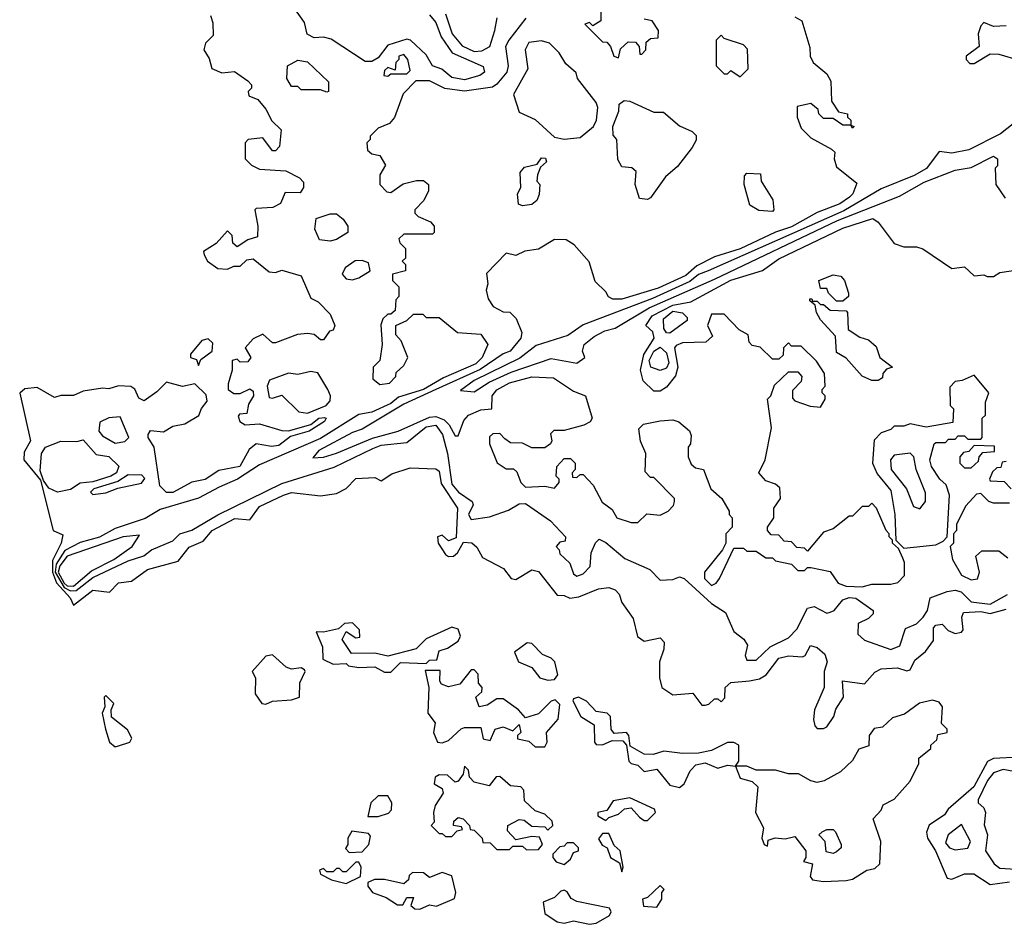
# Model space of a CAD drawing. Extents: x 2889633 to 3052318, y 540750 to 918690.
# Tile 437 of 656: x 2969727 to 2972799, y 807326 to 810149. Entities that reach past the tile are written whole.
import ezdxf

# ---------------------------------------------------------------- set-up
doc = ezdxf.new("R2010")
doc.units = 0

msp = doc.modelspace()

# ---------------------------------------------------------------- linework, layer by layer
at = {"layer": '0CON02XD'}
for points in [[(2971540, 810230), (2971540, 810145), (2971515, 810130), (2971505, 810140), (2971490, 810135), (2971545, 810080), (2971558.3, 810078.3), (2971570, 810065), (2971580, 810035), (2971595, 810030)], [(2971005, 810163.8), (2971025, 810140), (2971042, 810095), (2971075.7, 810045.7), (2971173, 810003), (2971176.7, 809985), (2971162.5, 809975), (2971115, 809960.8), (2971075, 809968), (2971044, 809994), (2971014.4, 810004.4), (2970995, 810038.8), (2970946.2, 810085), (2970935, 810087.5), (2970875, 810068.8), (2970845, 810030), (2970825, 810018.8), (2970805, 810018), (2970698.2, 810088.2), (2970675, 810094.2), (2970645, 810092.5), (2970623.3, 810103.3), (2970615, 810140), (2970585, 810182.5)], [(2970321.7, 810161.7), (2970329.4, 810139.4), (2970330.8, 810099.2), (2970306.2, 810075), (2970301.2, 810055), (2970317.7, 810027.7), (2970326.4, 809996.4), (2970357, 809983), (2970397, 809987), (2970438.3, 809958.3), (2970450, 809945), (2970450, 809935), (2970440, 809925), (2970441.7, 809911.7), (2970469.3, 809899.3), (2970495, 809870), (2970513.3, 809833.3), (2970542.5, 809805), (2970537, 809753), (2970525, 809740), (2970515, 809740), (2970485, 809780), (2970440, 809775), (2970430, 809765), (2970430, 809715), (2970450, 809695), (2970475, 809682.5), (2970557, 809677), (2970600, 809655), (2970611.7, 809641.7), (2970612.5, 809625), (2970601.7, 809608.3), (2970555, 809610), (2970540, 809575), (2970517, 809563), (2970465, 809560), (2970460, 809555), (2970470, 809505), (2970468.3, 809471.7), (2970438.3, 809461.7), (2970405, 809440), (2970391.7, 809451.7), (2970390, 809475), (2970375, 809490), (2970339.3, 809450.7), (2970300, 809425), (2970302.5, 809415), (2970312.5, 809395), (2970345, 809372.5), (2970375, 809370), (2970395, 809380), (2970415, 809380), (2970435, 809400), (2970455, 809402.5), (2970505, 809362.5), (2970525, 809360), (2970545, 809367.5), (2970605, 809350), (2970635, 809280), (2970658.3, 809268.3), (2970695, 809230), (2970710, 809195), (2970705, 809180), (2970693.6, 809176.4), (2970675, 809150), (2970665, 809150), (2970645, 809166.7), (2970625, 809170), (2970593, 809167), (2970525, 809140), (2970515, 809140), (2970485, 809167.5), (2970455, 809152.5), (2970430, 809125), (2970447.5, 809095), (2970438.3, 809081.7), (2970415, 809080), (2970405, 809090), (2970390, 809085), (2970390, 809055), (2970377, 809013), (2970377.5, 808995), (2970395, 808982.5), (2970415, 808982.5), (2970445, 808997.5), (2970455, 808990), (2970456.2, 808975), (2970440.5, 808949.5), (2970435, 808920), (2970412.5, 808917.5), (2970408.3, 808911.7), (2970413.3, 808895), (2970430, 808885), (2970475, 808887.5), (2970545, 808866.7), (2970565, 808866.2), (2970635, 808886.2), (2970660, 808905), (2970678, 808908), (2970682.5, 808905), (2970677.5, 808895), (2970630, 808865), (2970571.7, 808848.3), (2970535, 808820), (2970512.7, 808817.3), (2970464.1, 808825.9), (2970442.7, 808807.3), (2970413.3, 808755), (2970347.7, 808742.3), (2970305, 808713.8), (2970264.2, 808705.8), (2970205, 808673.8), (2970185, 808673.3), (2970164.2, 808694.2), (2970146, 808815), (2970127.5, 808845), (2970127.5, 808855), (2970135, 808867.5), (2970175, 808862.5), (2970205, 808880), (2970241.7, 808888.3), (2970286.1, 808913.9), (2970293.9, 808936.1), (2970311.7, 808958.3), (2970308.3, 808978.3), (2970273, 809013), (2970235, 809003.8), (2970185, 809017.5), (2970155, 808987.5), (2970115, 808960), (2970098.3, 808968.3), (2970086, 808996), (2970073.9, 809003.9), (2970035, 809006.2), (2970005, 808996.7), (2969985, 808998.8), (2969925, 808990), (2969895, 808976.7), (2969855, 808976.7), (2969835, 808970), (2969780.7, 809000.7), (2969743, 808997), (2969726.7, 808983.3), (2969760, 808835), (2969740.7, 808799.3), (2969740, 808775), (2969792, 808712), (2969831.2, 808555), (2969861.7, 808541.7), (2969856, 808515), (2969828.7, 808461.3), (2969828.6, 808425), (2969841.7, 808391.7), (2969884.2, 808345), (2969895, 808322.5), (2969955, 808368.8), (2970007, 808363), (2970035, 808391.2), (2970075, 808396.7), (2970125, 808433.3), (2970220.7, 808459.3), (2970255, 808503.3), (2970298.8, 808521.2), (2970326.7, 808555), (2970397.7, 808592.3), (2970445, 808588), (2970475, 808630), (2970550, 808665), (2970575, 808673.3), (2970665, 808663.3), (2970715, 808670), (2970745, 808686.2), (2970775, 808716.7), (2970835, 808720), (2970855, 808710), (2970888.3, 808731.7), (2970945, 808750), (2971025, 808747.5), (2971035, 808740), (2971041.7, 808701.7), (2971092.5, 808625), (2971088.3, 808531.7), (2971065, 808522.5), (2971045, 808540), (2971030, 808535), (2971032.5, 808515), (2971055, 808480), (2971065, 808473.8), (2971080, 808475), (2971092.5, 808485), (2971111.7, 808518.3), (2971137, 808517), (2971153, 808503), (2971170.7, 808470.7), (2971236.1, 808436.1), (2971260, 808405), (2971275, 808402.5), (2971325, 808432.5), (2971345, 808426.7), (2971403.6, 808353.6), (2971425, 808352.5), (2971443.6, 808343.6), (2971471.7, 808348.3), (2971533, 808373), (2971565, 808376.7), (2971585, 808370), (2971596.7, 808356.7), (2971605, 808330), (2971640.7, 808280.7), (2971654.2, 808224.2), (2971675, 808210), (2971725, 808220), (2971737, 808207), (2971736.7, 808185), (2971723.3, 808145), (2971722.5, 808095), (2971730, 808065), (2971765, 808042.5), (2971827, 808047), (2971855, 808010), (2971865, 808010), (2971877, 808013), (2971895, 808030), (2971905, 808030), (2971915, 808020), (2971927, 808033), (2971927.5, 808065), (2971945, 808081.2), (2972003.6, 808086.4), (2972035, 808092), (2972055.6, 808104.4), (2972095, 808156.2), (2972125, 808163.8), (2972169.3, 808160.7), (2972177.5, 808165), (2972193.8, 808196.2), (2972215, 808190), (2972238.8, 808168.8), (2972246.2, 808145), (2972236.7, 808115), (2972236.7, 808065), (2972206.7, 807995), (2972203.8, 807965), (2972207.5, 807945), (2972215, 807937.5), (2972235, 807937.5), (2972245, 807942.5), (2972266.7, 807975), (2972273, 807997), (2972297.5, 808035), (2972293.6, 808086.4), (2972363, 808077), (2972395, 808113.3), (2972415, 808123.8), (2972465, 808126.7), (2972495, 808117.5), (2972505, 808120), (2972519.5, 808150.5), (2972553, 808177), (2972578.3, 808211.7), (2972578.3, 808251.7), (2972585, 808260), (2972605, 808262.5), (2972623.3, 808243.3), (2972645, 808233.3), (2972665, 808237.5), (2972670, 808245), (2972666.2, 808285), (2972671.2, 808298.8), (2972725, 808302), (2972755, 808296), (2972805, 808310)], [(2971306.1, 810153.9), (2971253.3, 810085), (2971242.5, 810065), (2971251.2, 810005), (2971246.2, 809985), (2971215, 809947.5), (2971201.7, 809938.3), (2971115, 809926), (2971053.6, 809933.6), (2971005, 809957.5), (2970962.5, 809957.5), (2970923, 809917), (2970896.4, 809843.6), (2970880, 809825), (2970845, 809810), (2970820, 809785), (2970820, 809775), (2970810, 809765), (2970811.7, 809741.7), (2970825, 809730), (2970850, 809725), (2970867.5, 809695), (2970850, 809665), (2970850, 809635), (2970871.7, 809611.7), (2970885, 809610), (2970923, 809637), (2970965, 809647.5), (2970987, 809647), (2971002.5, 809635), (2971002.5, 809615), (2970987.5, 809585), (2970960, 809555), (2970960, 809545), (2970970, 809535), (2971008.3, 809518.3), (2971020, 809505), (2971020, 809485), (2971015, 809480), (2970925, 809480), (2970910, 809465), (2970913, 809453), (2970930, 809435), (2970930, 809405), (2970920, 809395), (2970930, 809385), (2970930, 809365), (2970890, 809355), (2970890, 809335), (2970910, 809315), (2970910, 809285), (2970900, 809275), (2970898.3, 809241.7), (2970885, 809230), (2970875, 809230), (2970860, 809215), (2970853, 809197), (2970857.5, 809135), (2970850, 809085), (2970830, 809065), (2970828.3, 809028.3), (2970850.7, 809010.7), (2970880, 809015), (2970900, 809035), (2970901.7, 809048.3), (2970925, 809070), (2970937.5, 809095), (2970917, 809147), (2970900, 809165), (2970900, 809195), (2970935, 809210), (2970955, 809230), (2970985, 809230), (2970995, 809220), (2971035, 809220), (2971093, 809173), (2971165, 809167.5), (2971187.5, 809135), (2971170, 809095), (2971150, 809075), (2971048.7, 809031.3), (2970986.2, 808995), (2970908.6, 808971.4), (2970885, 808950.8), (2970825, 808924), (2970785, 808916.7), (2970665, 808842.5), (2970475, 808760), (2970406.7, 808715), (2970349.4, 808690.6), (2970285, 808655.8), (2970165, 808620), (2970117.9, 808592.1), (2970025, 808560.8), (2969976.1, 808533.9), (2969915, 808517.5), (2969867.5, 808492.5), (2969840, 808450), (2969837.8, 808425), (2969865, 808377.3), (2969885, 808366.7), (2969902.4, 808367.6), (2969955, 808408.1), (2970065, 808460.8), (2970114.2, 808475.8), (2970137.5, 808495), (2970205, 808522.5), (2970226.7, 808545), (2970264.2, 808555.8), (2970345, 808604), (2970545, 808701.4), (2970707.7, 808752.3), (2970828.7, 808811.3), (2970855, 808820.8), (2970935, 808830), (2970995, 808878.8), (2971025, 808883.8), (2971045.7, 808855), (2971061.4, 808795), (2971075, 808700), (2971096.2, 808675), (2971138.8, 808645), (2971141.2, 808635), (2971127.5, 808605), (2971135, 808588.8), (2971192.7, 808597.3), (2971252, 808618), (2971285, 808638), (2971305, 808638.8), (2971382.5, 808585), (2971430, 808535), (2971428.3, 808521.7), (2971411.7, 808518.3), (2971400, 808505), (2971410, 808495), (2971411.7, 808481.7), (2971443, 808453), (2971455, 808420), (2971465, 808412.5), (2971485, 808420), (2971507, 808443), (2971510, 808485), (2971523, 808517), (2971535, 808527.5), (2971555, 808517.5), (2971615, 808467.5), (2971693, 808433), (2971725, 808400), (2971765, 808402.5), (2971785, 808410), (2971800, 808405), (2971885, 808326.7), (2971929.3, 808299.3), (2971955, 808240), (2971986.4, 808216.4), (2971997, 808197), (2971990, 808165), (2971995, 808150), (2972025, 808150), (2972067.7, 808192.3), (2972125, 808220), (2972152.3, 808247.7), (2972178.3, 808301.7)], [(2972145, 810157.5), (2972167.5, 810145), (2972191.7, 810061.7), (2972192.5, 810035), (2972202.5, 810015), (2972245, 809980), (2972257, 809957), (2972260, 809895), (2972281.7, 809861.7), (2972310, 809855), (2972310, 809845), (2972320, 809835), (2972320, 809820), (2972330, 809815), (2972325, 809810), (2972320, 809820), (2972295, 809820), (2972265, 809840), (2972235, 809840), (2972220, 809855), (2972218.3, 809868.3), (2972195, 809887.5), (2972152.5, 809877.5), (2972152.5, 809845), (2972165, 809810), (2972195, 809780), (2972260, 809745), (2972270, 809735), (2972267.5, 809715), (2972275, 809690), (2972338.3, 809638.3), (2972326.2, 809605), (2972315.5, 809594.5), (2972285.4, 809574.6), (2972215, 809547.5), (2972135, 809502.5), (2972084.5, 809485.5), (2971975, 809434.3), (2971895, 809408.8), (2971839.1, 809380.9), (2971805, 809350.6), (2971718.5, 809311.5), (2971605, 809276.7), (2971577, 809277), (2971563.6, 809283.6), (2971555, 809300), (2971521.7, 809331.7), (2971503, 809393), (2971456.4, 809446.4), (2971431.7, 809461.7), (2971395, 809462.5), (2971345, 809432.5), (2971303, 809427), (2971275, 809412.5), (2971245, 809420), (2971183, 809357), (2971187.5, 809325), (2971182.5, 809305), (2971188.3, 809278.3), (2971203.6, 809253.6), (2971235, 809237.5), (2971256.1, 809236.1), (2971276.1, 809216.1), (2971293, 809173), (2971290, 809155), (2971257.5, 809115), (2971235, 809106), (2971163.1, 809056.9), (2971025, 808994.4), (2970925, 808949.4), (2970795, 808871.2), (2970765, 808861.2), (2970660, 808805), (2970641.7, 808781.7), (2970675, 808783.8), (2970715, 808796.7), (2970827.1, 808842.9), (2970907.5, 808865), (2971005, 808908.9), (2971025, 808910.6), (2971050.6, 808900.6), (2971066.2, 808885), (2971085, 808850), (2971095, 808850), (2971112.3, 808897.7), (2971127.5, 808915), (2971165, 808931.2), (2971200, 808935), (2971201.2, 808975), (2971215, 808993.8), (2971254.5, 809015.5), (2971325, 809034), (2971391.7, 809031.7), (2971455, 808990), (2971492.5, 808975), (2971512.5, 808905), (2971506.4, 808893.6), (2971486.4, 808883.6), (2971425, 808867.5), (2971393, 808867), (2971383, 808857), (2971386.7, 808835), (2971382.5, 808825), (2971365, 808812.5), (2971325, 808812.5), (2971295, 808827.5), (2971258.3, 808828.3), (2971240.7, 808840.7), (2971225, 808857.5), (2971203, 808857), (2971193, 808847), (2971192.5, 808825), (2971216.4, 808766.4), (2971245, 808747.5), (2971267.5, 808747.5), (2971278.3, 808738.3), (2971290, 808705), (2971305, 808690), (2971365, 808693.3), (2971395, 808687.5), (2971410, 808705), (2971410, 808715), (2971400, 808725), (2971402.5, 808755), (2971425, 808780), (2971445, 808780), (2971460, 808765), (2971460, 808745), (2971450, 808735), (2971451.7, 808721.7), (2971465, 808720), (2971475, 808730), (2971485, 808730), (2971516.1, 808696.1), (2971543.6, 808643.6), (2971575, 808620), (2971590, 808595), (2971635, 808580), (2971655, 808580), (2971683, 808607), (2971725, 808602.5), (2971750, 808615), (2971767, 808633), (2971770, 808645), (2971770, 808655), (2971705, 808720), (2971695, 808720), (2971678.3, 808738.3), (2971680, 808795), (2971663.6, 808833.6), (2971658.3, 808871.7), (2971673, 808887), (2971725, 808897.5), (2971765, 808900), (2971783.6, 808893.6), (2971816.4, 808866.4), (2971821.7, 808851.7), (2971820, 808825), (2971812.5, 808815), (2971812.5, 808785), (2971821.7, 808761.7), (2971835, 808750), (2971860, 808745), (2971883.3, 808685), (2971917.5, 808655), (2971940, 808615), (2971940, 808605), (2971950, 808595), (2971950, 808565), (2971930, 808545), (2971930, 808515), (2971920, 808495), (2971863.3, 808425), (2971863.8, 808405), (2971885, 808383.8), (2971899.5, 808390.5), (2971910, 808405), (2971955, 808500), (2971985, 808500), (2971995, 808490), (2972025, 808490), (2972055, 808470), (2972075, 808470), (2972085, 808460), (2972135, 808450), (2972155, 808430), (2972175, 808430), (2972185, 808440), (2972195, 808440), (2972255, 808426.7), (2972280.7, 808390.7), (2972305, 808381.2), (2972355, 808378.8), (2972385, 808387.5), (2972445, 808387.5), (2972467, 808393), (2972487.5, 808415), (2972487.5, 808455), (2972481.7, 808468.3), (2972468.3, 808498.3), (2972450, 808515), (2972450, 808525), (2972440, 808535), (2972440, 808545), (2972430, 808555), (2972400, 808625), (2972385, 808640), (2972375, 808630), (2972355, 808630), (2972325, 808600), (2972315, 808600), (2972265, 808560), (2972235, 808550), (2972185, 808490), (2972175, 808500), (2972151.7, 808501.7), (2972135, 808520), (2972111.7, 808521.7), (2972095, 808540), (2972071.7, 808541.7), (2972060, 808555), (2972060, 808565), (2972080, 808595), (2972080, 808625), (2972100, 808655), (2972098.3, 808688.3), (2972085, 808700), (2972055, 808710), (2972032.5, 808735), (2972052.5, 808775), (2972072.5, 808875), (2972060, 808965), (2972070, 808975), (2972081.7, 809008.3), (2972125, 809050), (2972155, 809050), (2972167.5, 809035), (2972165, 809020), (2972138.3, 808991.7), (2972138.3, 808968.3), (2972145, 808960), (2972193, 808943), (2972225, 808940), (2972240, 808965), (2972240, 808975), (2972230, 808985), (2972230, 808995), (2972240, 809005), (2972237.5, 809045), (2972213, 809083), (2972165, 809130), (2972135, 809130), (2972125, 809140), (2972110, 809125), (2972108.3, 809101.7), (2972095, 809090), (2972075, 809090), (2972037, 809127), (2972011.7, 809131.7), (2972003, 809143), (2972000, 809165), (2971971.2, 809181.2), (2971925, 809230), (2971885, 809230), (2971872.5, 809195), (2971888.3, 809161.7), (2971867, 809143), (2971795, 809140), (2971775, 809132.5), (2971770, 809125), (2971780, 809065), (2971772.7, 809037.3), (2971745, 809002.5), (2971725, 808990), (2971705, 808990), (2971671.7, 809021.7), (2971663.8, 809055), (2971673.8, 809103.8), (2971706.7, 809155), (2971702.5, 809175), (2971680, 809195), (2971700, 809225)], [(2971055, 810167.5), (2971076.2, 810105), (2971107.7, 810067.7), (2971145, 810050), (2971168.3, 810051.7), (2971193.3, 810065), (2971208.8, 810115), (2971216.2, 810155)], [(2971595, 810030), (2971601.7, 810058.3), (2971625, 810080), (2971648.3, 810078.3), (2971660, 810065), (2971661.7, 810041.7), (2971668.3, 810041.7), (2971680, 810055), (2971681.7, 810078.3), (2971695, 810090), (2971718.3, 810091.7), (2971720, 810115), (2971700, 810145), (2971675, 810150)], [(2972805, 810130), (2972765, 810127.5), (2972735, 810140), (2972725, 810130), (2972717.5, 810105), (2972720, 810065), (2972680, 810035), (2972680, 810025), (2972691.7, 810011.7), (2972705, 810012.5), (2972755, 810042.5), (2972781.7, 810041.7), (2972845, 810022.5)], [(2971425, 809776.2), (2971475, 809781.2), (2971516.7, 809815), (2971526.7, 809835), (2971530, 809875), (2971525, 809890), (2971467.5, 809965), (2971462.5, 809982.5), (2971430.7, 810010.7), (2971410, 810045), (2971380, 810075), (2971355, 810082.5), (2971315, 810077.5), (2971303.3, 810055), (2971312.5, 809995), (2971267.5, 809915), (2971285, 809860), (2971335, 809837.5), (2971395, 809782.5), (2971425, 809776.2)], [(2971975, 809970), (2972000, 809995), (2971997, 810057), (2971985, 810070), (2971925, 810090), (2971915, 810100), (2971900, 810085), (2971900, 810005), (2971925, 809980), (2971935, 809980), (2971945, 809990), (2971975, 809970)], [(2970685, 809922.5), (2970665, 809930), (2970605, 809930), (2970595, 809940), (2970575, 809940), (2970560, 809965), (2970562.5, 810005), (2970595, 810022.5), (2970625, 810017.5), (2970690, 809955), (2970690, 809925), (2970685, 809922.5)], [(2970875, 809972.5), (2970885, 809980), (2970935, 809980), (2970945, 809990), (2970937.5, 810025), (2970925, 810040), (2970910, 810035), (2970910, 810025), (2970900, 810015), (2970898.3, 809991.7), (2970875, 810000), (2970865, 809990), (2970862.5, 809975), (2970875, 809972.5)], [(2971685, 809587.5), (2971660.7, 809590.7), (2971647.5, 809635), (2971650, 809675), (2971637, 809687), (2971605, 809690), (2971593, 809713), (2971590, 809775), (2971578.3, 809788.3), (2971577.5, 809815), (2971596.4, 809863.6), (2971597.5, 809885), (2971613, 809897), (2971630, 809895), (2971705, 809860), (2971735, 809860), (2971785, 809817.5), (2971825, 809800), (2971837, 809787), (2971837, 809773), (2971825, 809750), (2971779.3, 809690.7), (2971741.7, 809658.3), (2971695, 809592.5), (2971685, 809587.5)], [(2972826.4, 809823.6), (2972787.1, 809792.9), (2972687.7, 809742.3), (2972635, 809732.5), (2972595, 809737.5), (2972556, 809684), (2972517.7, 809662.3), (2972415, 809621.2), (2972297.7, 809552.3), (2971874.4, 809365.6), (2971845, 809353.8), (2971817.9, 809332.1), (2971701.4, 809278.6), (2971485, 809196.2), (2971437.1, 809162.9), (2971338.3, 809131.7), (2971287.5, 809092.5), (2971145, 809022.5), (2971101.7, 808991.7), (2971145, 808987.5), (2971191.7, 809018.3), (2971260.5, 809049.5), (2971385, 809091.2), (2971465, 809077.5), (2971490, 809095), (2971482.5, 809115), (2971487.5, 809135), (2971519.5, 809160.5), (2971552.3, 809177.7), (2971585, 809186.2), (2971690.6, 809249.4), (2971895, 809339.2), (2972278, 809522), (2972471.7, 809598.3), (2972548.3, 809641.7), (2972645, 809678.8), (2972695, 809687.5), (2972765, 809722.5), (2972777.5, 809715), (2972777, 809693), (2972770, 809685), (2972772.5, 809635), (2972801.7, 809591.7)], [(2971295, 809567.5), (2971283, 809573), (2971280, 809605), (2971290, 809625), (2971288.3, 809671.7), (2971301.2, 809688.8), (2971341.7, 809698.3), (2971355, 809717.5), (2971367, 809717), (2971370, 809705), (2971351.7, 809688.3), (2971342.5, 809665), (2971340, 809645), (2971350, 809635), (2971347, 809603), (2971340, 809585), (2971325, 809572.5), (2971295, 809567.5)], [(2972075, 809550), (2972033, 809553), (2972005, 809570), (2971987.5, 809635), (2971988.3, 809661.7), (2971995, 809670), (2972038.3, 809668.3), (2972040, 809645), (2972077, 809587), (2972080, 809555), (2972075, 809550)], [(2970695, 809457.5), (2970661.7, 809461.7), (2970647.5, 809495), (2970651.7, 809528.3), (2970695, 809542.5), (2970715, 809542.5), (2970736.4, 809526.4), (2970750, 809505), (2970750, 809485), (2970715, 809463.3), (2970695, 809457.5)], [(2971700, 809225), (2971765, 809258.2), (2971821.2, 809268.8), (2971945, 809335.7), (2972043.8, 809366.2), (2972095, 809402.5), (2972295, 809498.6), (2972388.3, 809528.3), (2972405, 809517.5), (2972455, 809450), (2972485, 809440), (2972525, 809440), (2972545, 809433.3), (2972635, 809372.5), (2972675, 809377.5), (2972705, 809350), (2972735, 809352.5), (2972745, 809347.5), (2972765, 809347.5), (2972785, 809360), (2972855, 809370)], [(2970765, 809337.5), (2970785, 809343.3), (2970820, 809365), (2970815, 809390), (2970795, 809397.5), (2970773.6, 809396.4), (2970742.5, 809375), (2970732.5, 809355), (2970745, 809340), (2970765, 809337.5)], [(2972295, 809270), (2972275, 809270), (2972250, 809295), (2972245, 809310), (2972225, 809310), (2972220, 809335), (2972265, 809352.5), (2972288.3, 809348.3), (2972300, 809335), (2972312.5, 809295), (2972312.5, 809285), (2972295, 809270)], [(2972405, 809022.5), (2972385, 809023.3), (2972355, 809036.7), (2972305, 809092.5), (2972275, 809110), (2972271.7, 809161.7), (2972225, 809212.5), (2972212.5, 809235), (2972208.3, 809258.3), (2972191.7, 809271.7), (2972191.7, 809278.3), (2972198.3, 809278.3), (2972200, 809270), (2972215, 809270), (2972225, 809260), (2972235, 809260), (2972255, 809242.5), (2972305, 809240), (2972310, 809235), (2972311.7, 809181.7), (2972348.3, 809158.3), (2972375, 809150), (2972399.3, 809129.3), (2972410, 809095), (2972450, 809065), (2972431.7, 809058.3), (2972420, 809045), (2972418.3, 809031.7), (2972405, 809022.5)], [(2971755, 809170.8), (2971745, 809172), (2971736, 809185), (2971735.8, 809215), (2971765, 809238.9), (2971795, 809234.2), (2971809.7, 809219.7), (2971809.7, 809210.3), (2971755, 809170.8)], [(2970285, 809070), (2970291.7, 809088.3), (2970326.7, 809115), (2970329.3, 809139.3), (2970315, 809153.3), (2970295, 809147.5), (2970260, 809105), (2970260, 809095), (2970278.3, 809088.3), (2970285, 809070)], [(2971725, 809054), (2971696.2, 809065), (2971690.6, 809085), (2971705, 809114.2), (2971725, 809126.9), (2971745, 809108.8), (2971752, 809078), (2971745, 809061.2), (2971725, 809054)], [(2970625, 808921.2), (2970682.5, 808945), (2970695, 808960), (2970696.2, 808975), (2970688, 808995), (2970656.8, 809046.8), (2970635, 809050.8), (2970595, 809041.2), (2970565, 809046.2), (2970506.1, 809023.9), (2970498.8, 809005), (2970505, 808970), (2970515, 808967.5), (2970545, 808977.5), (2970597.5, 808925), (2970625, 808921.2)], [(2972485, 808500), (2972515, 808502.5), (2972585, 808510), (2972608.3, 808521.7), (2972620, 808535), (2972627.5, 808665), (2972617, 808697), (2972597.5, 808715), (2972571.2, 808755), (2972566.7, 808775), (2972580, 808825), (2972585, 808830), (2972615, 808830), (2972625, 808840), (2972645, 808840), (2972655, 808850), (2972675, 808850), (2972685, 808840), (2972725, 808840), (2972730, 808845), (2972730, 808905), (2972740, 808915), (2972740, 808955), (2972750, 808985), (2972705, 809040), (2972667, 809023), (2972645, 809020), (2972628.3, 809001.7), (2972630, 808945), (2972640, 808935), (2972638.3, 808891.7), (2972555, 808877.5), (2972505, 808887.5), (2972485, 808880), (2972455, 808880), (2972445, 808870), (2972415, 808860), (2972393, 808837), (2972387.5, 808765), (2972401.7, 808731.7), (2972445, 808680), (2972456.7, 808605), (2972460, 808525), (2972485, 808500)], [(2970025, 808827.5), (2970055, 808832.5), (2970066.7, 808845), (2970040, 808910), (2970005, 808906.7), (2969977, 808893), (2969973.3, 808865), (2969985, 808850), (2970025, 808827.5)], [(2969845, 808674.4), (2969817.5, 808687.5), (2969800.7, 808710.7), (2969790.8, 808740.8), (2969794.4, 808795.6), (2969806.7, 808815), (2969855, 808834.2), (2969905, 808832.5), (2969925, 808837.5), (2969965, 808792.5), (2970005, 808786), (2970035.7, 808755.7), (2970028.6, 808735), (2970011.2, 808725), (2969955, 808706.7), (2969915, 808702.5), (2969885, 808683.1), (2969845, 808674.4)], [(2972695, 808750), (2972718.3, 808771.7), (2972720, 808785), (2972731.7, 808798.3), (2972768.3, 808801.7), (2972768.3, 808818.3), (2972705, 808820), (2972688.3, 808801.7), (2972671.7, 808798.3), (2972660, 808785), (2972660, 808765), (2972675, 808750), (2972695, 808750)], [(2972535, 808622.5), (2972552.5, 808645), (2972553, 808673), (2972523.8, 808745), (2972516.7, 808785), (2972505, 808796.7), (2972455, 808790), (2972443.8, 808775), (2972446.2, 808745), (2972493.8, 808685), (2972515, 808630), (2972535, 808622.5)], [(2972805, 808770), (2972791.7, 808768.3), (2972788.3, 808751.7), (2972775, 808750), (2972761.7, 808738.3), (2972752.5, 808715), (2972755, 808710), (2972798.3, 808708.3), (2972820, 808685)], [(2969955, 808667.5), (2969995, 808672.5), (2970033, 808687), (2970107, 808703), (2970117, 808717), (2970107.5, 808727.5), (2970065, 808728.8), (2970032.5, 808707.5), (2969957.5, 808685), (2969947.5, 808675), (2969955, 808667.5)], [(2972815, 808640), (2972765, 808640), (2972750, 808645), (2972725, 808670), (2972711.7, 808668.3), (2972678.3, 808631.7), (2972650, 808575), (2972650, 808555), (2972640, 808545), (2972640, 808515), (2972630, 808505), (2972636.7, 808465), (2972665.7, 808415.7), (2972695, 808400.8)], [(2969895, 808381.1), (2969951.2, 808428.8), (2970020, 808465), (2970077.5, 808505), (2970100, 808540), (2970050, 808535), (2969875, 808474.4), (2969852.3, 808445), (2969846.9, 808425), (2969865, 808390.7), (2969875, 808382.4), (2969895, 808381.1)], [(2972695, 808400.8), (2972715, 808403.8), (2972721.2, 808425), (2972710, 808475), (2972728.3, 808491.7), (2972781.7, 808491.7), (2972809.3, 808469.3)], [(2972178.3, 808301.7), (2972185, 808312.5), (2972205, 808317.5), (2972245, 808297.5), (2972255, 808300), (2972267.5, 808305), (2972295, 808338.8), (2972315, 808345.8), (2972335, 808343.8), (2972390, 808305), (2972390, 808295), (2972375, 808280), (2972342.5, 808265), (2972341.7, 808231.7), (2972363, 808213), (2972445, 808183.3), (2972472.5, 808195), (2972490.7, 808249.3), (2972525, 808263.8), (2972545.6, 808284.4), (2972559.2, 808305), (2972567.5, 808345), (2972620, 808365), (2972645, 808368.8), (2972663.9, 808363.9), (2972695, 808332.5), (2972755, 808325.6), (2972808.8, 808355)], [(2970865, 808112.5), (2970885, 808113.3), (2970915, 808143.3), (2970995, 808140), (2971005, 808150), (2971028.3, 808151.7), (2971035, 808180), (2971061.7, 808188.3), (2971095, 808210), (2971102.5, 808225), (2971095, 808246.7), (2971075, 808253.3), (2970995, 808216.7), (2970963.8, 808186.2), (2970875, 808163.3), (2970835, 808172.5), (2970761.7, 808171.7), (2970732.5, 808215), (2970745, 808240), (2970775, 808220), (2970788.3, 808221.7), (2970786.7, 808245), (2970765, 808266.7), (2970740, 808265), (2970721.7, 808248.3), (2970675, 808237.5), (2970651.7, 808238.3), (2970671.7, 808191.7), (2970673, 808153), (2970705, 808137.5), (2970745, 808140), (2970753, 808133), (2970785, 808127.5), (2970835, 808130), (2970865, 808112.5)], [(2971375, 808087.5), (2971395, 808090), (2971406.2, 808105), (2971396.7, 808145), (2971385, 808156.7), (2971357.7, 808167.7), (2971325, 808202.5), (2971310, 808205), (2971270, 808175), (2971282.5, 808145), (2971325, 808127.5), (2971350, 808095), (2971375, 808087.5)], [(2970495, 808013.3), (2970515, 808022.5), (2970575, 808026.7), (2970600, 808035), (2970600.7, 808079.3), (2970617.5, 808115), (2970615, 808120), (2970605, 808126.7), (2970575, 808122.5), (2970558.3, 808128.3), (2970515, 808167.5), (2970495, 808162.5), (2970452.5, 808115), (2970462.5, 808095), (2970461.2, 808045), (2970482.5, 808015), (2970495, 808013.3)], [(2971365, 807880), (2971372.5, 807895), (2971370, 807925), (2971406.7, 807966.7), (2971411.7, 808011.7), (2971397, 808027), (2971385, 808022.5), (2971345, 807982.5), (2971305, 807970), (2971282.5, 807995), (2971235, 808030), (2971215, 808030), (2971185, 808010), (2971160, 808005), (2971150, 808035), (2971168.3, 808051.7), (2971170, 808065), (2971158.3, 808078.3), (2971157, 808107), (2971145, 808120), (2971135, 808120), (2971100, 808075), (2971065, 808066.7), (2971042.5, 808075), (2971037.5, 808085), (2971038.3, 808118.3), (2970991.7, 808118.3), (2971003.3, 808065), (2971000, 807985), (2971022.5, 807955), (2971017.5, 807925), (2971030, 807895), (2971045, 807892.5), (2971065, 807900), (2971103.6, 807936.4), (2971115, 807940), (2971165, 807940), (2971172.5, 807905), (2971195, 807900), (2971210, 807935), (2971235, 807942.5), (2971265, 807930), (2971285, 807950), (2971290, 807925), (2971280, 807915), (2971280, 807905), (2971315, 807897.5), (2971335, 807880), (2971365, 807880)], [(2970025, 807880), (2970035, 807883.3), (2970070, 807895), (2970077, 807907), (2970063, 807933), (2970013, 807973), (2970012.5, 807995), (2970020, 808015), (2969995, 808040), (2969990, 808035), (2969992.5, 808005), (2969983.8, 807985), (2969994, 807935), (2970006.7, 807895), (2970025, 807880)], [(2971785, 807753.3), (2971800, 807765), (2971818.8, 807805), (2971836, 807824), (2971865, 807830), (2971905, 807813.3), (2971935, 807822.5), (2971960, 807820), (2971970, 807835), (2971970, 807885), (2971955, 807893.3), (2971935, 807893.3), (2971885, 807868.8), (2971845, 807860), (2971795, 807858.8), (2971736.1, 807866.1), (2971703.6, 807856.4), (2971675, 807856.7), (2971631.7, 807881.7), (2971627.5, 807915), (2971620, 807925), (2971581.7, 807921.7), (2971572.5, 807935), (2971570, 807975), (2971560, 807985), (2971525, 807990), (2971495, 808022.5), (2971470, 808035), (2971455, 808030), (2971453, 808023), (2971477.5, 807975), (2971518.8, 807948.8), (2971520, 807895), (2971525, 807887.5), (2971545, 807886.7), (2971575, 807900), (2971608.3, 807898.3), (2971620, 807885), (2971627.5, 807835), (2971635, 807827.5), (2971655, 807822.5), (2971675, 807803.3), (2971715, 807810), (2971755, 807760), (2971785, 807753.3)], [(2972235, 807460), (2972305, 807463.3), (2972325, 807467.5), (2972370, 807495), (2972395, 807500), (2972410, 807515), (2972413.3, 807585), (2972390, 807655), (2972415, 807682.5), (2972420.7, 807699.3), (2972455, 807716.7), (2972505, 807772.5), (2972531.7, 807828.3), (2972532.5, 807845), (2972570, 807875), (2972570, 807885), (2972588.3, 807901.7), (2972591.7, 807918.3), (2972620, 807925), (2972620, 807935), (2972602.5, 807952.5), (2972605.7, 808005), (2972595, 808019.2), (2972575, 808025.7), (2972534.2, 808015.8), (2972487.7, 807982.3), (2972449.5, 807970.5), (2972418.3, 807941.7), (2972392.7, 807937.3), (2972376.7, 807915), (2972376.4, 807883.6), (2972345, 807872.5), (2972325, 807837.5), (2972287.7, 807802.3), (2972236.4, 807773.6), (2972215, 807768.8), (2972195, 807773.8), (2972156.1, 807796.1), (2972125, 807796.2), (2972085, 807807.5), (2972025, 807807.5), (2971995, 807820), (2971960, 807820), (2971975, 807782.5), (2972011.7, 807771.7), (2972030, 807755), (2972022.5, 807675), (2972047, 807627), (2972042.5, 807595), (2972050, 807575), (2972060, 807570), (2972061.7, 807588.3), (2972083.6, 807596.4), (2972115, 807592.5), (2972145, 807600), (2972180, 807555), (2972180, 807535), (2972171.7, 807521.7), (2972200, 807515), (2972193.3, 807475), (2972200, 807465), (2972235, 807460)], [(2972845, 807848), (2972765, 807843.8), (2972745.8, 807834.2), (2972704, 807755), (2972624.1, 807685.9), (2972611.7, 807668.3), (2972564.2, 807635.8), (2972556.4, 807613.6), (2972558.8, 807595), (2972584, 807555), (2972620, 807470), (2972635, 807467.5), (2972675, 807483.3), (2972703.6, 807483.6), (2972755, 807450), (2972815, 807458.8)], [(2971308.3, 807558.3), (2971345, 807560), (2971357.5, 807575), (2971348.3, 807598.3), (2971325, 807600), (2971275, 807590), (2971248.3, 807618.3), (2971250, 807635), (2971285, 807653.3), (2971300.7, 807650.7), (2971325, 807632.5), (2971365, 807630), (2971375, 807620), (2971390, 807635), (2971388.3, 807648.3), (2971365, 807670), (2971335, 807680), (2971301.7, 807711.7), (2971300, 807745), (2971290, 807755), (2971258.3, 807758.3), (2971225, 807787.5), (2971213.6, 807786.4), (2971191.7, 807758.3), (2971145, 807770), (2971130, 807785), (2971127, 807807), (2971115, 807820), (2971110, 807795), (2971095, 807772.5), (2971085, 807770), (2971061.7, 807791.7), (2971035, 807792.5), (2971022.5, 807785), (2971020, 807765), (2971045, 807750), (2971047.5, 807735), (2971023, 807697), (2971017.5, 807675), (2971020, 807645), (2971010, 807635), (2971035, 807610), (2971045, 807610), (2971055, 807600), (2971075, 807600), (2971091.7, 807618.3), (2971108.3, 807621.7), (2971105, 807630), (2971080, 807635), (2971081.7, 807648.3), (2971095, 807660), (2971110, 807655), (2971130, 807635), (2971131.7, 807621.7), (2971145, 807620), (2971170, 807595), (2971171.7, 807581.7), (2971195, 807580), (2971215, 807560), (2971255, 807560), (2971265, 807570), (2971295, 807570), (2971308.3, 807558.3)], [(2972845, 807800), (2972795, 807808.8), (2972765, 807798.8), (2972746.2, 807775), (2972716.7, 807715), (2972717.5, 807705), (2972735, 807690), (2972740, 807675), (2972736.4, 807636.4), (2972746.7, 807605), (2972740, 807555), (2972767.5, 807515), (2972785, 807501.2), (2972835, 807498.8)], [(2970845, 807662.5), (2970877, 807673), (2970887, 807683), (2970887.5, 807705), (2970875, 807726.7), (2970845, 807727.5), (2970822.5, 807705), (2970813, 807663), (2970845, 807662.5)], [(2971685, 807650), (2971710, 807675), (2971707.5, 807685), (2971630.7, 807720.7), (2971578.3, 807711.7), (2971558.3, 807681.7), (2971530, 807675), (2971530, 807665), (2971555, 807650), (2971565, 807660), (2971595, 807670), (2971613.3, 807686.7), (2971635, 807690), (2971660.7, 807660.7), (2971675, 807650), (2971685, 807650)], [(2972265, 807547.5), (2972242.5, 807552.5), (2972240, 807585), (2972220, 807605), (2972230, 807615), (2972245, 807622.5), (2972265, 807622.5), (2972272.5, 807615), (2972290, 807575), (2972290, 807565), (2972275, 807552.5), (2972265, 807547.5)], [(2972645, 807558.8), (2972685, 807563.3), (2972693.3, 807585), (2972665, 807637.5), (2972624.1, 807605.9), (2972615, 807580), (2972627.5, 807565), (2972645, 807558.8)], [(2970755, 807550), (2970795, 807552.5), (2970816.2, 807575), (2970821.7, 807601.7), (2970815, 807610), (2970763, 807617), (2970750, 807595), (2970750, 807575), (2970743, 807563), (2970755, 807550)], [(2971605, 807490), (2971610, 807505), (2971600, 807555), (2971581.7, 807571.7), (2971565, 807610), (2971545, 807610), (2971533, 807593), (2971543.6, 807573.6), (2971560, 807565), (2971570, 807535), (2971598.3, 807518.3), (2971605, 807490)], [(2971425, 807512.5), (2971445, 807530), (2971455, 807550), (2971470, 807555), (2971470, 807565), (2971455, 807580), (2971435, 807580), (2971425, 807570), (2971411.7, 807568.3), (2971390, 807545), (2971390, 807535), (2971400.7, 807520.7), (2971425, 807512.5)], [(2970745, 807453.3), (2970790, 807475), (2970792.5, 807505), (2970785, 807520), (2970775, 807520), (2970745, 807490), (2970735, 807490), (2970725, 807500), (2970715, 807500), (2970705, 807490), (2970685, 807490), (2970675, 807500), (2970662.5, 807495), (2970665, 807482.5), (2970700, 807465), (2970745, 807453.3)], [(2970975, 807373.8), (2971005, 807387.5), (2971027, 807383), (2971083, 807407), (2971087.5, 807425), (2971075, 807477.5), (2971045, 807487.5), (2971005, 807472.5), (2970987, 807487), (2970952.5, 807487.5), (2970941.7, 807478.3), (2970940, 807465), (2970925, 807452.5), (2970865, 807466.2), (2970833.8, 807466.2), (2970813, 807457), (2970812.5, 807445), (2970827.5, 807425), (2970870, 807410), (2970905, 807386.7), (2970922.5, 807387.5), (2970935, 807410), (2970955, 807410), (2970947.5, 807385), (2970960, 807375), (2970975, 807373.8)], [(2971715, 807380), (2971730, 807405), (2971730, 807425), (2971737.5, 807435), (2971725, 807447.5), (2971685, 807410), (2971670, 807405), (2971673, 807383), (2971715, 807380)], [(2971505, 807326.2), (2971525, 807330), (2971566.4, 807353.6), (2971572.5, 807365), (2971567, 807377), (2971465, 807397.5), (2971447, 807407), (2971435, 807427.5), (2971425, 807432.5), (2971415, 807430), (2971395, 807410), (2971360, 807395), (2971365, 807360), (2971403.6, 807333.6), (2971425, 807330), (2971455, 807337.5), (2971505, 807326.2)]]:
    msp.add_lwpolyline(points, dxfattribs=at)

doc.saveas('drawing.dxf')
